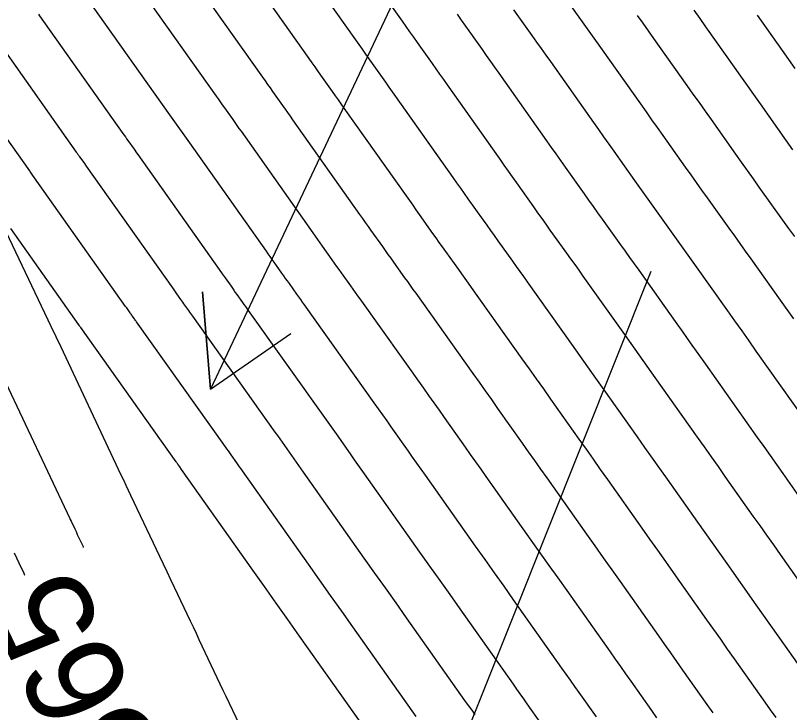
# Model space of a CAD drawing. Extents: x 954385 to 988206, y 1868364 to 1924553.
# Drawn here: x 956168.18 to 956215.62, y 1922541.89 to 1922584.62 of the extents above; entities that cross this region are included whole.
import ezdxf

# ---------------------------------------------------------------- set-up
doc = ezdxf.new("R2010")
doc.units = 0
for name, color, linetype in [('Ex_Contour Labels', 7, 'Continuous'), ('Ex_Major Contours', 7, 'Continuous'), ('Ex_Minor Contours', 7, 'Continuous'), ('Slopes', 7, 'Continuous')]:
    doc.layers.add(name, color=color, linetype=linetype)

msp = doc.modelspace()

# ---------------------------------------------------------------- linework, layer by layer
at = {"layer": 'Ex_Major Contours'}
for points in [[(956214.799, 1922541.587), (956214.462, 1922542.06), (956214.127, 1922542.534), (956212.256, 1922545.183), (956211.833, 1922545.783), (956211.409, 1922546.383), (956210.986, 1922546.982), (956210.562, 1922547.581), (956208.517, 1922550.473), (956208.034, 1922551.155), (956207.552, 1922551.837), (956207.07, 1922552.518), (956206.587, 1922553.2), (956204.478, 1922556.181), (956204.042, 1922556.796), (956203.606, 1922557.412), (956203.17, 1922558.028), (956202.734, 1922558.644), (956200.99, 1922561.108), (956200.554, 1922561.723), (956200.117, 1922562.339), (956199.681, 1922562.954), (956199.244, 1922563.569), (956196.135, 1922567.942), (956195.938, 1922568.219), (956195.741, 1922568.496), (956195.543, 1922568.772), (956195.345, 1922569.049), (956194.553, 1922570.154), (956194.356, 1922570.43), (956194.158, 1922570.707), (956193.961, 1922570.984), (956193.765, 1922571.261), (956192.948, 1922572.414), (956192.747, 1922572.699), (956192.545, 1922572.983), (956192.344, 1922573.268), (956192.142, 1922573.553), (956188.328, 1922578.942), (956188.15, 1922579.195), (956187.971, 1922579.447), (956187.792, 1922579.7), (956187.613, 1922579.953), (956186.898, 1922580.963), (956186.72, 1922581.216), (956186.541, 1922581.469), (956186.362, 1922581.721), (956186.183, 1922581.974), (956182.185, 1922587.615)], [(956201.692, 1922585.973), (956202.92, 1922584.238), (956203.227, 1922583.804), (956203.534, 1922583.37), (956203.84, 1922582.937), (956204.147, 1922582.503), (956206.49, 1922579.193), (956206.831, 1922578.711), (956207.172, 1922578.229), (956207.513, 1922577.748), (956207.854, 1922577.266), (956209.235, 1922575.315), (956209.568, 1922574.845), (956209.901, 1922574.377), (956210.235, 1922573.909), (956210.57, 1922573.441), (956211.91, 1922571.571), (956212.245, 1922571.103), (956212.579, 1922570.635), (956212.913, 1922570.167), (956213.247, 1922569.699), (956215.042, 1922567.173), (956215.452, 1922566.596), (956215.861, 1922566.019)], [(956166.513, 1922583.845), (956171.902, 1922576.24), (956171.953, 1922576.168), (956172.003, 1922576.097), (956172.054, 1922576.025), (956172.105, 1922575.954), (956172.358, 1922575.596), (956172.51, 1922575.381), (956177.795, 1922567.913), (956177.919, 1922567.737), (956178.043, 1922567.562), (956178.294, 1922567.207), (956178.355, 1922567.122), (956178.415, 1922567.036), (956178.476, 1922566.951), (956178.537, 1922566.866), (956178.781, 1922566.526), (956178.842, 1922566.441), (956178.903, 1922566.356), (956178.963, 1922566.271), (956179.024, 1922566.185), (956184.084, 1922559.067), (956184.229, 1922558.863), (956184.374, 1922558.659), (956184.518, 1922558.455), (956184.663, 1922558.251), (956185.241, 1922557.435), (956185.386, 1922557.231), (956185.53, 1922557.026), (956185.675, 1922556.822), (956185.819, 1922556.618), (956189.54, 1922551.36), (956190.189, 1922550.443), (956190.838, 1922549.526), (956191.487, 1922548.609), (956192.135, 1922547.692), (956195.711, 1922542.637), (956195.869, 1922542.413), (956196.027, 1922542.19), (956196.185, 1922541.966), (956196.343, 1922541.743)], [(956168.756, 1922550.296), (956168.699, 1922550.417), (956168.404, 1922551.039), (956168.11, 1922551.66)]]:
    msp.add_lwpolyline(points, dxfattribs=at)
at = {"layer": 'Ex_Minor Contours'}
for points in [[(956216.732, 1922549.235), (956215.069, 1922551.586), (956214.653, 1922552.173), (956214.238, 1922552.761), (956213.822, 1922553.348), (956213.406, 1922553.936), (956211.687, 1922556.365), (956211.262, 1922556.966), (956210.837, 1922557.567), (956210.411, 1922558.168), (956209.986, 1922558.768), (956207.398, 1922562.424), (956206.906, 1922563.118), (956206.415, 1922563.811), (956205.923, 1922564.504), (956205.431, 1922565.197), (956202.98, 1922568.645), (956202.728, 1922568.998), (956202.476, 1922569.352), (956202.224, 1922569.705), (956201.971, 1922570.058), (956200.96, 1922571.468), (956200.707, 1922571.821), (956200.455, 1922572.175), (956200.204, 1922572.528), (956199.953, 1922572.882), (956198.91, 1922574.355), (956198.653, 1922574.718), (956198.396, 1922575.082), (956198.139, 1922575.445), (956197.881, 1922575.809), (956194.656, 1922580.367), (956194.426, 1922580.692), (956194.196, 1922581.017), (956193.966, 1922581.342), (956193.736, 1922581.667), (956192.816, 1922582.967), (956192.586, 1922583.292), (956192.356, 1922583.617), (956192.126, 1922583.942), (956191.895, 1922584.267), (956188.454, 1922589.123)], [(956217.692, 1922542.68), (956215.383, 1922545.951), (956214.935, 1922546.586), (956214.486, 1922547.221), (956214.037, 1922547.856), (956213.588, 1922548.491), (956211.793, 1922551.029), (956211.344, 1922551.664), (956210.895, 1922552.299), (956210.446, 1922552.933), (956209.997, 1922553.568), (956208.14, 1922556.192), (956207.681, 1922556.841), (956207.221, 1922557.49), (956206.762, 1922558.138), (956206.303, 1922558.787), (956204.255, 1922561.679), (956203.761, 1922562.377), (956203.266, 1922563.075), (956202.771, 1922563.772), (956202.275, 1922564.47), (956199.558, 1922568.293), (956199.333, 1922568.609), (956199.109, 1922568.924), (956198.884, 1922569.238), (956198.658, 1922569.553), (956197.757, 1922570.811), (956197.531, 1922571.126), (956197.307, 1922571.441), (956197.082, 1922571.756), (956196.859, 1922572.072), (956195.929, 1922573.384), (956195.7, 1922573.708), (956195.471, 1922574.033), (956195.241, 1922574.357), (956195.012, 1922574.681), (956191.492, 1922579.654), (956191.288, 1922579.943), (956191.083, 1922580.232), (956190.879, 1922580.521), (956190.675, 1922580.81), (956189.857, 1922581.965), (956189.653, 1922582.254), (956189.448, 1922582.543), (956189.244, 1922582.832), (956189.039, 1922583.12), (956185.32, 1922588.369)], [(956179.051, 1922586.861), (956183.327, 1922580.827), (956183.48, 1922580.611), (956183.633, 1922580.394), (956183.786, 1922580.178), (956183.94, 1922579.961), (956184.552, 1922579.096), (956184.705, 1922578.879), (956184.858, 1922578.663), (956185.012, 1922578.446), (956185.165, 1922578.23), (956189.273, 1922572.425), (956189.446, 1922572.179), (956189.62, 1922571.934), (956189.794, 1922571.689), (956189.967, 1922571.444), (956190.67, 1922570.45), (956190.84, 1922570.211), (956191.01, 1922569.973), (956191.18, 1922569.734), (956191.35, 1922569.496), (956192.033, 1922568.544), (956192.203, 1922568.306), (956192.373, 1922568.068), (956192.543, 1922567.829), (956192.713, 1922567.591), (956196.212, 1922562.669), (956196.59, 1922562.136), (956196.969, 1922561.603), (956197.347, 1922561.07), (956197.725, 1922560.536), (956199.236, 1922558.402), (956199.613, 1922557.869), (956199.991, 1922557.335), (956200.369, 1922556.802), (956200.746, 1922556.268), (956203.178, 1922552.832), (956203.694, 1922552.103), (956204.209, 1922551.374), (956204.725, 1922550.646), (956205.24, 1922549.917), (956207.592, 1922546.593), (956207.962, 1922546.068), (956208.333, 1922545.544), (956208.703, 1922545.02), (956209.074, 1922544.495), (956210.562, 1922542.388), (956210.929, 1922541.868)], [(956175.916, 1922586.107), (956180.471, 1922579.68), (956180.598, 1922579.5), (956180.726, 1922579.32), (956180.853, 1922579.14), (956180.981, 1922578.96), (956181.491, 1922578.239), (956181.618, 1922578.058), (956181.746, 1922577.878), (956181.873, 1922577.698), (956182.001, 1922577.518), (956186.403, 1922571.297), (956186.549, 1922571.091), (956186.695, 1922570.885), (956186.84, 1922570.679), (956186.986, 1922570.473), (956187.576, 1922569.639), (956187.719, 1922569.439), (956187.861, 1922569.239), (956188.004, 1922569.038), (956188.147, 1922568.839), (956188.72, 1922568.04), (956188.863, 1922567.84), (956189.006, 1922567.64), (956189.148, 1922567.44), (956189.291, 1922567.239), (956193.18, 1922561.769), (956193.5, 1922561.318), (956193.82, 1922560.867), (956194.14, 1922560.416), (956194.459, 1922559.965), (956195.737, 1922558.16), (956196.056, 1922557.709), (956196.376, 1922557.258), (956196.695, 1922556.807), (956197.014, 1922556.356), (956199.769, 1922552.464), (956200.318, 1922551.688), (956200.866, 1922550.912), (956201.415, 1922550.137), (956201.964, 1922549.361), (956204.621, 1922545.604), (956204.939, 1922545.155), (956205.256, 1922544.705), (956205.574, 1922544.256), (956205.891, 1922543.807), (956207.16, 1922542.01), (956207.477, 1922541.561)], [(956172.782, 1922585.353), (956177.614, 1922578.533), (956177.716, 1922578.39), (956177.818, 1922578.246), (956177.92, 1922578.102), (956178.022, 1922577.958), (956178.43, 1922577.382), (956178.633, 1922577.094), (956178.837, 1922576.806), (956183.534, 1922570.169), (956183.652, 1922570.002), (956183.769, 1922569.836), (956183.887, 1922569.669), (956184.005, 1922569.503), (956184.482, 1922568.829), (956184.597, 1922568.666), (956184.712, 1922568.505), (956184.828, 1922568.343), (956184.944, 1922568.181), (956185.407, 1922567.535), (956185.522, 1922567.373), (956185.638, 1922567.212), (956185.753, 1922567.05), (956185.869, 1922566.888), (956190.148, 1922560.868), (956190.41, 1922560.5), (956190.671, 1922560.131), (956190.933, 1922559.763), (956191.194, 1922559.394), (956192.238, 1922557.918), (956192.499, 1922557.55), (956192.761, 1922557.181), (956193.022, 1922556.812), (956193.283, 1922556.443), (956196.359, 1922552.096), (956196.941, 1922551.273), (956197.524, 1922550.45), (956198.106, 1922549.627), (956198.688, 1922548.805), (956201.651, 1922544.615), (956201.915, 1922544.241), (956202.18, 1922543.867), (956202.444, 1922543.493), (956202.708, 1922543.119), (956203.765, 1922541.623)], [(956169.581, 1922584.693), (956169.648, 1922584.599), (956174.758, 1922577.387), (956174.834, 1922577.279), (956174.911, 1922577.171), (956174.987, 1922577.063), (956175.063, 1922576.956), (956175.445, 1922576.417), (956175.597, 1922576.201), (956175.673, 1922576.093), (956180.664, 1922569.041), (956180.844, 1922568.787), (956181.024, 1922568.532), (956181.388, 1922568.018), (956181.476, 1922567.894), (956181.564, 1922567.771), (956181.652, 1922567.647), (956181.74, 1922567.524), (956182.094, 1922567.031), (956182.182, 1922566.907), (956182.27, 1922566.784), (956182.358, 1922566.66), (956182.446, 1922566.537), (956187.116, 1922559.968), (956187.319, 1922559.682), (956187.522, 1922559.395), (956187.725, 1922559.109), (956187.928, 1922558.822), (956188.74, 1922557.677), (956188.943, 1922557.39), (956189.145, 1922557.104), (956189.348, 1922556.817), (956189.551, 1922556.531), (956192.95, 1922551.728), (956193.565, 1922550.858), (956194.181, 1922549.988), (956194.796, 1922549.118), (956195.411, 1922548.248), (956198.681, 1922543.626), (956198.892, 1922543.327), (956199.103, 1922543.028), (956199.314, 1922542.73), (956199.525, 1922542.431), (956200.369, 1922541.235)], [(956216.816, 1922554.304), (956215.234, 1922556.539), (956214.843, 1922557.091), (956214.452, 1922557.644), (956214.061, 1922558.197), (956213.669, 1922558.749), (956210.492, 1922563.237), (956210.028, 1922563.892), (956209.564, 1922564.547), (956209.099, 1922565.201), (956208.634, 1922565.855), (956206.402, 1922568.996), (956206.123, 1922569.388), (956205.844, 1922569.78), (956205.564, 1922570.171), (956205.284, 1922570.562), (956204.163, 1922572.126), (956203.883, 1922572.517), (956203.604, 1922572.909), (956203.325, 1922573.301), (956203.047, 1922573.693), (956201.892, 1922575.325), (956201.606, 1922575.728), (956201.321, 1922576.131), (956201.036, 1922576.534), (956200.751, 1922576.937), (956197.82, 1922581.079), (956197.564, 1922581.44), (956197.309, 1922581.801), (956197.053, 1922582.163), (956196.797, 1922582.524), (956195.775, 1922583.969), (956195.519, 1922584.33), (956195.263, 1922584.692)], [(956217.353, 1922558.73), (956213.586, 1922564.05), (956213.15, 1922564.667), (956212.713, 1922565.283), (956212.275, 1922565.899), (956211.838, 1922566.514), (956209.824, 1922569.347), (956209.518, 1922569.778), (956209.211, 1922570.207), (956208.904, 1922570.637), (956208.597, 1922571.067), (956207.366, 1922572.783), (956207.059, 1922573.213), (956206.752, 1922573.643), (956206.446, 1922574.073), (956206.141, 1922574.504), (956204.873, 1922576.295), (956204.56, 1922576.738), (956204.246, 1922577.18), (956203.933, 1922577.622), (956203.62, 1922578.065), (956200.984, 1922581.791), (956200.702, 1922582.188), (956200.421, 1922582.586), (956200.14, 1922582.983), (956199.859, 1922583.381), (956198.734, 1922584.971)], [(956209.759, 1922584.94), (956210.117, 1922584.434), (956210.475, 1922583.927), (956212.229, 1922581.449), (956212.626, 1922580.888), (956213.022, 1922580.328), (956213.419, 1922579.767), (956213.816, 1922579.207), (956215.423, 1922576.936), (956215.81, 1922576.39)], [(956215.947, 1922571.063), (956215.585, 1922571.57), (956215.223, 1922572.076), (956213.773, 1922574.098), (956213.411, 1922574.604), (956213.049, 1922575.111), (956212.689, 1922575.618), (956212.329, 1922576.125), (956210.835, 1922578.236), (956210.466, 1922578.757), (956210.097, 1922579.278), (956209.728, 1922579.8), (956209.359, 1922580.321), (956207.311, 1922583.215), (956206.979, 1922583.685), (956206.646, 1922584.155), (956206.314, 1922584.625)], [(956213.639, 1922584.64), (956215.178, 1922582.464), (956215.563, 1922581.92), (956215.948, 1922581.377)], [(956192.74, 1922541.648), (956188.859, 1922547.136), (956188.177, 1922548.1), (956187.495, 1922549.064), (956186.813, 1922550.028), (956186.131, 1922550.992), (956182.087, 1922556.706), (956182.001, 1922556.827), (956181.915, 1922556.949), (956181.829, 1922557.071), (956181.742, 1922557.193), (956181.398, 1922557.68), (956181.311, 1922557.802), (956181.225, 1922557.923), (956181.139, 1922558.045), (956181.052, 1922558.167), (956175.602, 1922565.834), (956175.568, 1922565.881), (956175.535, 1922565.928), (956175.502, 1922565.975), (956175.468, 1922566.022), (956175.334, 1922566.209), (956175.3, 1922566.256), (956175.267, 1922566.302), (956175.233, 1922566.349), (956175.2, 1922566.396), (956174.994, 1922566.688), (956174.925, 1922566.785), (956169.346, 1922574.669), (956169.246, 1922574.81), (956169.121, 1922574.987), (956169.071, 1922575.058), (956169.046, 1922575.093), (956163.379, 1922583.09)], [(956167.592, 1922571.384), (956169.959, 1922566.392), (956170.166, 1922565.955), (956170.511, 1922565.228), (956170.58, 1922565.082), (956170.649, 1922564.936), (956170.717, 1922564.791), (956170.786, 1922564.645), (956174.641, 1922556.456), (956174.788, 1922556.146), (956174.934, 1922555.835), (956175.081, 1922555.525), (956175.228, 1922555.215), (956177.002, 1922551.473), (956177.226, 1922551), (956177.45, 1922550.528), (956177.674, 1922550.055), (956177.898, 1922549.583), (956178.875, 1922547.521), (956179.058, 1922547.135), (956179.242, 1922546.748), (956179.425, 1922546.362), (956179.608, 1922545.975), (956180.342, 1922544.429), (956180.525, 1922544.043), (956180.709, 1922543.657), (956180.892, 1922543.27), (956181.076, 1922542.884), (956183.309, 1922538.178)], [(956189.77, 1922540.659), (956185.583, 1922546.58), (956184.867, 1922547.591), (956184.152, 1922548.602), (956183.437, 1922549.613), (956182.721, 1922550.624), (956178.356, 1922556.793), (956178.244, 1922556.951), (956178.132, 1922557.109), (956178.104, 1922557.148), (956178.076, 1922557.188), (956178.048, 1922557.227), (956178.02, 1922557.266), (956172.18, 1922565.483), (956172.155, 1922565.517), (956172.124, 1922565.56), (956172.106, 1922565.586), (956172.056, 1922565.657), (956167.883, 1922571.554)], [(956167.405, 1922562.491), (956171.509, 1922553.775), (956171.535, 1922553.721), (956171.586, 1922553.611), (956171.808, 1922553.143), (956171.886, 1922552.978), (956171.965, 1922552.813), (956172.315, 1922552.073), (956172.333, 1922552.035), (956172.35, 1922552.001)]]:
    msp.add_lwpolyline(points, dxfattribs=at)
at = {"layer": 'Slopes'}
for points in [[(956207.131, 1922618.928), (956180.126, 1922561.706), (956179.631, 1922567.686), (956180.126, 1922561.706), (956185.057, 1922565.125)], [(956207.131, 1922568.928), (956181.63, 1922505.053), (956180.771, 1922510.991), (956181.63, 1922505.053), (956186.343, 1922508.767)]]:
    msp.add_lwpolyline(points, dxfattribs=at)

# ---------------------------------------------------------------- texts
at = {"layer": 'Ex_Contour Labels'}
msp.add_text('565', height=6, rotation=115.3764, dxfattribs=at).set_placement((956177.436, 1922538.997))

doc.saveas('drawing.dxf')
